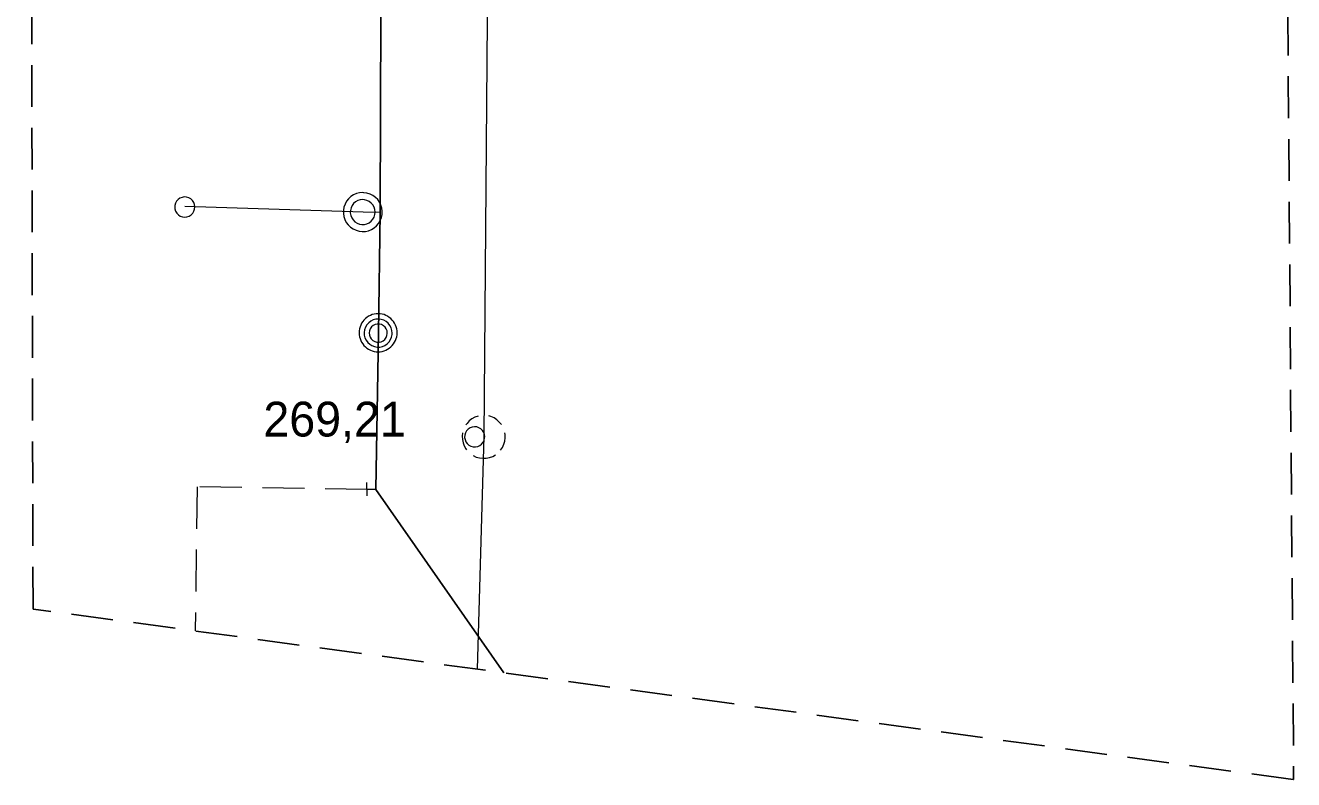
# Model space of a CAD drawing. Extents: x -732074 to -731966, y -1048695 to -1047982.
# Drawn here: x -731995.54 to -731966.41, y -1048694.82 to -1048677.5 of the extents above; entities that cross this region are included whole.
import ezdxf

# ---------------------------------------------------------------- set-up
doc = ezdxf.new("R2010")
doc.units = 0
doc.header["$LTSCALE"] = 0.32
doc.linetypes.add('MEDIUM_DASHED', pattern=[4.5, 3, -1.5])
doc.layers.add('1', color=7, linetype='Continuous')
for name, color, linetype, lineweight in [('18', 7, 'Continuous', 13), ('20', 7, 'Continuous', 13), ('63', 7, 'MEDIUM_DASHED', 25), ('8', 7, 'Continuous', 13)]:
    doc.layers.add(name, color=color, linetype=linetype, lineweight=lineweight)

msp = doc.modelspace()

# ---------------------------------------------------------------- linework, layer by layer
at = {"layer": '18'}
for points in [[(-731985.142, -1048686.473), (-731985.213, -1048686.499), (-731985.281, -1048686.536), (-731985.342, -1048686.583), (-731985.395, -1048686.639), (-731985.419, -1048686.672)], [(-731984.605, -1048686.668), (-731984.654, -1048686.609), (-731984.711, -1048686.558), (-731984.775, -1048686.515), (-731984.845, -1048686.484), (-731984.894, -1048686.469)], [(-731985.496, -1048686.856), (-731985.504, -1048686.933), (-731985.5, -1048687.01), (-731985.485, -1048687.086), (-731985.458, -1048687.157), (-731985.419, -1048687.224), (-731985.404, -1048687.247)], [(-731984.624, -1048687.254), (-731984.581, -1048687.19), (-731984.549, -1048687.12), (-731984.528, -1048687.046), (-731984.518, -1048686.97), (-731984.521, -1048686.893), (-731984.527, -1048686.858)], [(-731985.25, -1048687.379), (-731985.181, -1048687.412), (-731985.106, -1048687.433), (-731985.03, -1048687.441), (-731984.953, -1048687.438), (-731984.878, -1048687.423), (-731984.805, -1048687.397), (-731984.744, -1048687.363)]]:
    msp.add_lwpolyline(points, dxfattribs=at)
msp.add_lwpolyline([(-731984.988, -1048686.949), (-731984.994, -1048686.897), (-731985.012, -1048686.847), (-731985.04, -1048686.803), (-731985.078, -1048686.766), (-731985.123, -1048686.739), (-731985.173, -1048686.723), (-731985.225, -1048686.718), (-731985.277, -1048686.725), (-731985.326, -1048686.744), (-731985.37, -1048686.774), (-731985.405, -1048686.813), (-731985.431, -1048686.858), (-731985.446, -1048686.909), (-731985.449, -1048686.961), (-731985.441, -1048687.013), (-731985.42, -1048687.061), (-731985.39, -1048687.104), (-731985.35, -1048687.139), (-731985.304, -1048687.163), (-731985.253, -1048687.177), (-731985.201, -1048687.179), (-731985.149, -1048687.169), (-731985.101, -1048687.147), (-731985.059, -1048687.115), (-731985.026, -1048687.075), (-731985.002, -1048687.028), (-731984.99, -1048686.977)], close=True, dxfattribs=at)
at = {"layer": '20'}
msp.add_line((-731985.151, -1048692.283), (-731985, -1048686.94), dxfattribs=at)
msp.add_line((-731985.151, -1048692.283), (-731985, -1048686.94), dxfattribs=at)
msp.add_lwpolyline([(-731985, -1048686.94), (-731984.895, -1048673.539), (-731984.774, -1048658.239), (-731984.62, -1048638.44)], dxfattribs=at)
msp.add_lwpolyline([(-731985, -1048686.94), (-731984.895, -1048673.539), (-731984.774, -1048658.239), (-731984.62, -1048638.44)], dxfattribs=at)
at = {"layer": '63'}
msp.add_lwpolyline([(-731967.071, -1048608.115), (-731966.405, -1048694.807), (-731966.405, -1048694.809), (-731966.406, -1048694.811), (-731966.407, -1048694.813), (-731966.408, -1048694.814), (-731966.409, -1048694.816), (-731966.411, -1048694.817), (-731966.413, -1048694.817), (-731966.415, -1048694.818), (-731966.417, -1048694.817), (-731995.356, -1048690.903), (-731995.358, -1048690.903), (-731995.36, -1048690.902), (-731995.362, -1048690.901), (-731995.363, -1048690.899), (-731995.364, -1048690.897), (-731995.365, -1048690.895), (-731995.365, -1048690.893), (-731995.541, -1048612.001)], dxfattribs=at)
at = {"layer": '8'}
for p, q in [((-731987.687, -1048688.304), (-731987.693, -1048688)), ((-731987.487, -1048688.16), (-731987.69, -1048688.159))]:
    msp.add_line(p, q, dxfattribs=at)
at = {"layer": '8', "lineweight": 25}
for points in [[(-731986.969, -1048642.05), (-731986.984, -1048644.243), (-731987.12, -1048663.55), (-731987.35, -1048670.27), (-731987.388, -1048681.801), (-731987.43, -1048684.57)], [(-731987.43, -1048684.57), (-731987.487, -1048688.16), (-731984.546, -1048692.365)]]:
    msp.add_lwpolyline(points, dxfattribs=at)
at = {"layer": '8'}
for points in [[(-731992.11, -1048681.666), (-731992.105, -1048681.718), (-731992.089, -1048681.768), (-731992.062, -1048681.813), (-731992.026, -1048681.851), (-731991.981, -1048681.88), (-731991.932, -1048681.897), (-731991.88, -1048681.904), (-731991.828, -1048681.899), (-731991.778, -1048681.881), (-731991.733, -1048681.853), (-731991.697, -1048681.815), (-731991.67, -1048681.771), (-731991.653, -1048681.72), (-731991.649, -1048681.668), (-731991.655, -1048681.616), (-731991.674, -1048681.567), (-731991.703, -1048681.523), (-731991.742, -1048681.487), (-731991.787, -1048681.462), (-731991.838, -1048681.446), (-731991.89, -1048681.443), (-731991.942, -1048681.451), (-731991.991, -1048681.471), (-731992.034, -1048681.502), (-731992.068, -1048681.541), (-731992.093, -1048681.587), (-731992.107, -1048681.638)], [(-731987.79, -1048681.342), (-731987.863, -1048681.348), (-731987.934, -1048681.366), (-731988.001, -1048681.395), (-731988.062, -1048681.435), (-731988.117, -1048681.484), (-731988.162, -1048681.541), (-731988.197, -1048681.605), (-731988.222, -1048681.674), (-731988.235, -1048681.746), (-731988.236, -1048681.82), (-731988.225, -1048681.892), (-731988.202, -1048681.962), (-731988.169, -1048682.026), (-731988.125, -1048682.085), (-731988.072, -1048682.136), (-731988.012, -1048682.177), (-731987.945, -1048682.208), (-731987.875, -1048682.228), (-731987.802, -1048682.236), (-731987.729, -1048682.233), (-731987.658, -1048682.217), (-731987.59, -1048682.19), (-731987.527, -1048682.152), (-731987.472, -1048682.104), (-731987.425, -1048682.048), (-731987.388, -1048681.985), (-731987.361, -1048681.917), (-731987.346, -1048681.845), (-731987.343, -1048681.772), (-731987.352, -1048681.699), (-731987.373, -1048681.629), (-731987.405, -1048681.563), (-731987.447, -1048681.503), (-731987.498, -1048681.451), (-731987.558, -1048681.408), (-731987.623, -1048681.375), (-731987.693, -1048681.354), (-731987.765, -1048681.344)], [(-731987.79, -1048681.504), (-731987.848, -1048681.509), (-731987.904, -1048681.527), (-731987.955, -1048681.555), (-731987.999, -1048681.594), (-731988.035, -1048681.64), (-731988.06, -1048681.693), (-731988.074, -1048681.75), (-731988.076, -1048681.809), (-731988.066, -1048681.866), (-731988.044, -1048681.921), (-731988.012, -1048681.97), (-731987.971, -1048682.011), (-731987.922, -1048682.043), (-731987.867, -1048682.065), (-731987.81, -1048682.075), (-731987.751, -1048682.074), (-731987.694, -1048682.06), (-731987.641, -1048682.035), (-731987.595, -1048681.999), (-731987.556, -1048681.955), (-731987.528, -1048681.904), (-731987.51, -1048681.848), (-731987.504, -1048681.79), (-731987.51, -1048681.732), (-731987.527, -1048681.676), (-731987.556, -1048681.625), (-731987.595, -1048681.581), (-731987.641, -1048681.546), (-731987.694, -1048681.521), (-731987.751, -1048681.507)], [(-731987.113, -1048684.567), (-731987.119, -1048684.506), (-731987.137, -1048684.446), (-731987.166, -1048684.391), (-731987.205, -1048684.343), (-731987.252, -1048684.303), (-731987.306, -1048684.273), (-731987.365, -1048684.253), (-731987.427, -1048684.246), (-731987.489, -1048684.25), (-731987.549, -1048684.266), (-731987.604, -1048684.294), (-731987.654, -1048684.331), (-731987.695, -1048684.378), (-731987.727, -1048684.431), (-731987.747, -1048684.49), (-731987.757, -1048684.551), (-731987.754, -1048684.613), (-731987.739, -1048684.673), (-731987.713, -1048684.73), (-731987.677, -1048684.78), (-731987.631, -1048684.823), (-731987.579, -1048684.855), (-731987.521, -1048684.878), (-731987.46, -1048684.888), (-731987.398, -1048684.887), (-731987.337, -1048684.874), (-731987.28, -1048684.849), (-731987.229, -1048684.814), (-731987.185, -1048684.77), (-731987.151, -1048684.718), (-731987.127, -1048684.661), (-731987.115, -1048684.6)], [(-731987.227, -1048684.567), (-731987.233, -1048684.518), (-731987.25, -1048684.471), (-731987.278, -1048684.43), (-731987.316, -1048684.397), (-731987.36, -1048684.373), (-731987.408, -1048684.361), (-731987.458, -1048684.36), (-731987.506, -1048684.372), (-731987.551, -1048684.394), (-731987.589, -1048684.427), (-731987.618, -1048684.467), (-731987.637, -1048684.514), (-731987.644, -1048684.563), (-731987.639, -1048684.613), (-731987.622, -1048684.66), (-731987.595, -1048684.702), (-731987.558, -1048684.736), (-731987.515, -1048684.76), (-731987.467, -1048684.774), (-731987.417, -1048684.775), (-731987.368, -1048684.765), (-731987.323, -1048684.743), (-731987.284, -1048684.711), (-731987.254, -1048684.672), (-731987.235, -1048684.626), (-731987.227, -1048684.576)]]:
    msp.add_lwpolyline(points, close=True, dxfattribs=at)
for points in [[(-731987.388, -1048681.801), (-731987.78, -1048681.79), (-731991.879, -1048681.664)], [(-731987, -1048684.559), (-731987.002, -1048684.514), (-731987.009, -1048684.469), (-731987.021, -1048684.424), (-731987.037, -1048684.382), (-731987.058, -1048684.341), (-731987.083, -1048684.302), (-731987.112, -1048684.267), (-731987.144, -1048684.234), (-731987.18, -1048684.206), (-731987.218, -1048684.181), (-731987.259, -1048684.16), (-731987.302, -1048684.143), (-731987.346, -1048684.131), (-731987.391, -1048684.124), (-731987.437, -1048684.122), (-731987.483, -1048684.124), (-731987.528, -1048684.131), (-731987.572, -1048684.143), (-731987.615, -1048684.16), (-731987.656, -1048684.181), (-731987.694, -1048684.206), (-731987.73, -1048684.234), (-731987.762, -1048684.267), (-731987.791, -1048684.302), (-731987.816, -1048684.341), (-731987.837, -1048684.382), (-731987.853, -1048684.424), (-731987.865, -1048684.469), (-731987.872, -1048684.514), (-731987.875, -1048684.56), (-731987.872, -1048684.605), (-731987.865, -1048684.65), (-731987.853, -1048684.695), (-731987.837, -1048684.737), (-731987.816, -1048684.778), (-731987.791, -1048684.817), (-731987.762, -1048684.852), (-731987.73, -1048684.885), (-731987.694, -1048684.913), (-731987.656, -1048684.938), (-731987.615, -1048684.959), (-731987.572, -1048684.976), (-731987.528, -1048684.987), (-731987.483, -1048684.995), (-731987.437, -1048684.997), (-731987.391, -1048684.995), (-731987.346, -1048684.987), (-731987.302, -1048684.976), (-731987.259, -1048684.959), (-731987.218, -1048684.938), (-731987.18, -1048684.913), (-731987.144, -1048684.885), (-731987.112, -1048684.852), (-731987.083, -1048684.817), (-731987.058, -1048684.778), (-731987.037, -1048684.737), (-731987.021, -1048684.695), (-731987.009, -1048684.65), (-731987.002, -1048684.605), (-731987, -1048684.56)]]:
    msp.add_lwpolyline(points, dxfattribs=at)
at = {"layer": '8', "linetype": 'MEDIUM_DASHED'}
msp.add_lwpolyline([(-731987.69, -1048688.159), (-731991.594, -1048688.099), (-731991.639, -1048691.406)], dxfattribs=at)

# ---------------------------------------------------------------- texts
at = {"layer": '1'}
msp.add_text('269,21', height=0.8, dxfattribs=at).set_placement((-731990.073, -1048686.942))

doc.saveas('drawing.dxf')
